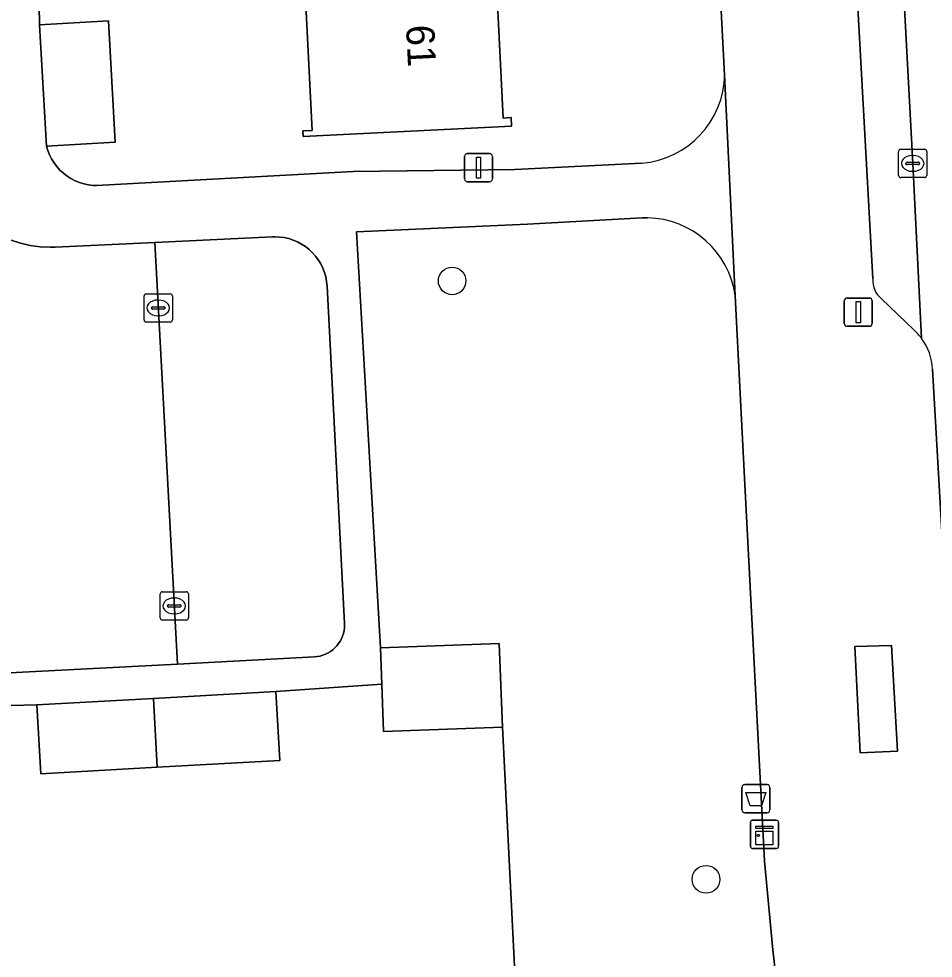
# Model space of a CAD drawing. Extents: x 161084 to 161928, y 385354 to 386522.
# Drawn here: x 161599.68 to 161632.1, y 385658.53 to 385691.82 of the extents above; entities that cross this region are included whole.
import ezdxf

# ---------------------------------------------------------------- set-up
doc = ezdxf.new("R2010")
doc.units = 0
for name, color, linetype in [('IMGEO_Afvalbak', 7, 'Continuous'), ('IMGEO_Boom', 7, 'Continuous'), ('IMGEO_Erf', 7, 'Continuous'), ('IMGEO_Fietspad_gesloten', 7, 'Continuous'), ('IMGEO_Groenvoorziening', 7, 'Continuous'), ('IMGEO_Kast', 7, 'Continuous'), ('IMGEO_Kolk', 7, 'Continuous'), ('IMGEO_Lichtmast', 7, 'Continuous'), ('IMGEO_Pand', 7, 'Continuous'), ('IMGEO_Pand_nummerreeks', 7, 'Continuous'), ('IMGEO_Parkeervlak_open', 7, 'Continuous'), ('IMGEO_Rijbaan_lokaal_open', 7, 'Continuous'), ('IMGEO_Voetpad_gesloten', 7, 'Continuous'), ('IMGEO_Voetpad_open', 7, 'Continuous')]:
    doc.layers.add(name, color=color, linetype=linetype)

msp = doc.modelspace()

# ---------------------------------------------------------------- linework, layer by layer
at = {"layer": 'IMGEO_Afvalbak'}
for p, q in [((161625.42, 385664.682), (161626.21, 385664.682)), ((161626.21, 385664.682), (161625.42, 385664.682)), ((161625.32, 385663.782), (161625.32, 385664.582)), ((161625.32, 385664.582), (161625.32, 385663.782)), ((161626.31, 385664.582), (161626.31, 385663.782)), ((161626.31, 385663.782), (161626.31, 385664.582)), ((161626.21, 385663.682), (161625.42, 385663.682)), ((161625.42, 385663.682), (161626.21, 385663.682))]:
    msp.add_line(p, q, dxfattribs=at)
msp.add_lwpolyline([(161625.463, 385664.396), (161626.167, 385664.396), (161626.018, 385663.926), (161625.612, 385663.926), (161625.463, 385664.396)], dxfattribs=at)
for centre, start, end in [((161625.42, 385664.582), 90, 180), ((161625.42, 385664.582), 90, 180), ((161626.21, 385664.582), 0, 90), ((161626.21, 385664.582), 360, 90), ((161625.42, 385663.782), 180, 270), ((161625.42, 385663.782), 180, 270), ((161626.21, 385663.782), 270, 0), ((161626.21, 385663.782), 270, 0)]:
    msp.add_arc(centre, 0.1, start, end, dxfattribs=at)
at = {"layer": 'IMGEO_Boom'}
for centre in [(161615.047, 385682.531), (161624.046, 385661.322)]:
    msp.add_circle(centre, 0.489, dxfattribs=at)
at = {"layer": 'IMGEO_Erf'}
for points in [[(161624.707, 385689.842), (161622.942, 385723.766)], [(161600.356, 385695.128), (161600.419, 385691.609), (161602.86, 385691.749), (161603.107, 385687.454), (161600.667, 385687.313), (161600.714, 385687.155), (161600.774, 385687.002), (161600.848, 385686.855), (161600.935, 385686.715), (161601.034, 385686.583), (161601.145, 385686.461), (161601.266, 385686.349), (161601.396, 385686.248), (161601.535, 385686.159), (161601.681, 385686.084), (161601.834, 385686.021), (161601.991, 385685.972), (161602.152, 385685.938), (161602.316, 385685.918), (161602.437, 385685.913), (161611.537, 385686.406), (161617.269, 385686.48), (161621.77, 385686.706)], [(161616.574, 385694.034), (161616.859, 385688.306), (161617.135, 385688.32), (161617.151, 385688.012), (161609.767, 385687.645), (161609.757, 385687.849), (161610.079, 385687.865), (161609.787, 385693.727)], [(161617.278, 385657.774), (161616.827, 385666.719), (161612.611, 385666.566), (161612.554, 385668.243), (161608.799, 385667.98), (161608.936, 385665.539), (161604.59, 385665.295), (161600.465, 385665.064), (161600.328, 385667.504), (161596.66, 385667.416), (161596.802, 385664.972), (161592.512, 385664.723), (161588.382, 385664.483), (161588.24, 385666.927), (161584.639, 385666.778), (161584.756, 385664.336), (161580.434, 385664.13), (161576.245, 385663.93), (161576.129, 385666.372), (161574.152, 385666.247), (161574.665, 385655.497)]]:
    msp.add_lwpolyline(points, dxfattribs=at)
msp.add_arc((161621.507, 385689.896), 3.201, 274.7157, 359.0379, dxfattribs=at)
at = {"layer": 'IMGEO_Fietspad_gesloten'}
for points in [[(161628.468, 385740.945), (161629.366, 385724.162), (161630.325, 385706.314), (161631.373, 385686.697), (161631.688, 385680.494)], [(161632.075, 385679.405), (161632.626, 385669.715), (161633.042, 385661.544), (161633.199, 385659.281)]]:
    msp.add_lwpolyline(points, dxfattribs=at)
msp.add_arc((161630.126, 385679.325), 1.951, 2.3354, 36.7921, dxfattribs=at)
at = {"layer": 'IMGEO_Groenvoorziening'}
for points in [[(161621.969, 385684.767), (161621.874, 385684.767), (161621.779, 385684.765), (161617.721, 385684.546), (161611.651, 385684.277), (161612.503, 385669.527), (161616.719, 385669.681), (161616.827, 385666.719), (161617.278, 385657.774), (161617.69, 385650.06), (161617.946, 385645.262), (161622.543, 385645.499), (161625.58, 385645.645)], [(161625.427, 385675.322), (161625.081, 385681.999)], [(161627.913, 385648.918), (161627.369, 385651.706), (161626.958, 385654.067), (161626.409, 385658.824), (161626.118, 385661.968), (161625.427, 385675.322)]]:
    msp.add_lwpolyline(points, dxfattribs=at)
msp.add_arc((161621.911, 385681.568), 3.199, 7.7401, 88.9562, dxfattribs=at)
at = {"layer": 'IMGEO_Kast'}
for p, q in [((161625.62, 385662.491), (161625.62, 385663.332)), ((161625.62, 385663.332), (161625.62, 385662.491)), ((161625.695, 385663.416), (161626.536, 385663.416)), ((161626.536, 385663.416), (161625.695, 385663.416)), ((161626.62, 385663.341), (161626.62, 385662.5)), ((161626.62, 385662.5), (161626.62, 385663.341)), ((161626.545, 385662.416), (161625.704, 385662.416)), ((161625.704, 385662.416), (161626.545, 385662.416))]:
    msp.add_line(p, q, dxfattribs=at)
for points in [[(161625.815, 385663.206), (161626.415, 385663.206), (161626.415, 385663.121), (161625.815, 385663.121), (161625.815, 385663.206)], [(161625.815, 385663.031), (161626.415, 385663.031), (161626.415, 385662.542), (161625.815, 385662.542), (161625.815, 385663.031)]]:
    msp.add_lwpolyline(points, dxfattribs=at)
msp.add_circle((161625.899, 385662.88), 0.0377, dxfattribs=at)
for centre, start, end in [((161625.698, 385663.338), 92.4484, 184.2845), ((161625.698, 385663.338), 92.4484, 184.2845), ((161626.542, 385663.338), 2.4484, 94.2845), ((161626.542, 385663.338), 2.4484, 94.2845), ((161625.698, 385662.494), 182.4484, 274.2845), ((161625.698, 385662.494), 182.4484, 274.2845), ((161626.542, 385662.494), 272.4484, 4.2845), ((161626.542, 385662.494), 272.4484, 4.2845)]:
    msp.add_arc(centre, 0.0779, start, end, dxfattribs=at)
at = {"layer": 'IMGEO_Kolk'}
for p, q in [((161630.872, 385686.271), (161630.872, 385687.123)), ((161630.947, 385687.197), (161631.799, 385687.197)), ((161631.36, 385686.977), (161631.385, 385686.977)), ((161631.873, 385687.123), (161631.873, 385686.271)), ((161631.131, 385686.691), (161631.131, 385686.703)), ((161631.569, 385686.654), (161631.171, 385686.654)), ((161631.174, 385686.74), (161631.572, 385686.74)), ((161631.615, 385686.703), (161631.615, 385686.691)), ((161631.383, 385686.417), (161631.358, 385686.417)), ((161631.799, 385686.197), (161630.947, 385686.197)), ((161604.127, 385681.148), (161604.127, 385682)), ((161604.202, 385682.074), (161605.054, 385682.074)), ((161605.128, 385682), (161605.128, 385681.148)), ((161604.615, 385681.854), (161604.64, 385681.854)), ((161604.386, 385681.568), (161604.386, 385681.58)), ((161604.824, 385681.531), (161604.426, 385681.531)), ((161604.429, 385681.617), (161604.827, 385681.617)), ((161604.638, 385681.294), (161604.613, 385681.294)), ((161604.87, 385681.58), (161604.87, 385681.568)), ((161605.054, 385681.074), (161604.202, 385681.074)), ((161604.696, 385670.587), (161604.696, 385671.439)), ((161604.771, 385671.513), (161605.623, 385671.513)), ((161605.697, 385671.439), (161605.697, 385670.587)), ((161604.955, 385671.007), (161604.955, 385671.019)), ((161605.393, 385670.97), (161604.995, 385670.97)), ((161604.998, 385671.056), (161605.396, 385671.056)), ((161605.184, 385671.293), (161605.209, 385671.293)), ((161605.439, 385671.019), (161605.439, 385671.007)), ((161605.207, 385670.733), (161605.182, 385670.733)), ((161605.623, 385670.513), (161604.771, 385670.513))]:
    msp.add_line(p, q, dxfattribs=at)
for points in [[(161630.872, 385686.271), (161630.872, 385687.123)], [(161630.947, 385687.197), (161631.799, 385687.197)], [(161631.873, 385687.123), (161631.873, 385686.271)], [(161631.799, 385686.197), (161630.947, 385686.197)], [(161604.127, 385681.148), (161604.127, 385682)], [(161604.202, 385682.074), (161605.054, 385682.074)], [(161605.128, 385682), (161605.128, 385681.148)], [(161605.054, 385681.074), (161604.202, 385681.074)], [(161604.696, 385670.587), (161604.696, 385671.439)], [(161604.771, 385671.513), (161605.623, 385671.513)], [(161605.697, 385671.439), (161605.697, 385670.587)], [(161605.623, 385670.513), (161604.771, 385670.513)]]:
    msp.add_lwpolyline(points, dxfattribs=at)
for centre, radius, start, end in [((161630.949, 385687.121), 0.0765, 91.552, 178.448), ((161630.949, 385687.121), 0.0765, 91.552, 178.448), ((161631.797, 385687.121), 0.0765, 1.552, 88.448), ((161631.797, 385687.121), 0.0765, 1.552, 88.448), ((161631.171, 385686.7), 0.0403, 85.8775, 175.7526), ((161631.168, 385686.69), 0.0366, 178.938, 274.7102), ((161631.572, 385686.697), 0.043, 264.8664, 352.4533), ((161631.576, 385686.702), 0.0386, 1.7309, 96.639), ((161630.949, 385686.273), 0.0765, 181.552, 268.448), ((161630.949, 385686.273), 0.0765, 181.552, 268.448), ((161631.797, 385686.273), 0.0765, 271.552, 358.448), ((161631.797, 385686.273), 0.0765, 271.552, 358.448), ((161604.204, 385681.998), 0.0765, 91.552, 178.448), ((161604.204, 385681.998), 0.0765, 91.552, 178.448), ((161605.052, 385681.998), 0.0765, 1.552, 88.448), ((161605.052, 385681.998), 0.0765, 1.552, 88.448), ((161604.426, 385681.577), 0.0403, 85.8775, 175.7526), ((161604.423, 385681.567), 0.0366, 178.938, 274.7102), ((161604.827, 385681.574), 0.043, 264.8664, 352.4533), ((161604.831, 385681.579), 0.0386, 1.7309, 96.639), ((161604.204, 385681.15), 0.0765, 181.552, 268.448), ((161604.204, 385681.15), 0.0765, 181.552, 268.448), ((161605.052, 385681.15), 0.0765, 271.552, 358.448), ((161605.052, 385681.15), 0.0765, 271.552, 358.448), ((161604.773, 385671.437), 0.0765, 91.552, 178.448), ((161604.773, 385671.437), 0.0765, 91.552, 178.448), ((161605.621, 385671.437), 0.0765, 1.552, 88.448), ((161605.621, 385671.437), 0.0765, 1.552, 88.448), ((161604.995, 385671.016), 0.0403, 85.8775, 175.7526), ((161604.992, 385671.006), 0.0366, 178.938, 274.7102), ((161605.396, 385671.013), 0.043, 264.8664, 352.4533), ((161605.4, 385671.018), 0.0386, 1.7309, 96.639), ((161604.773, 385670.589), 0.0765, 181.552, 268.448), ((161604.773, 385670.589), 0.0765, 181.552, 268.448), ((161605.621, 385670.589), 0.0765, 271.552, 358.448), ((161605.621, 385670.589), 0.0765, 271.552, 358.448)]:
    msp.add_arc(centre, radius, start, end, dxfattribs=at)
for centre, major_axis, ratio, start_param, end_param in [((161631.359, 385686.697), (-0.387, 0.002), 0.722429, 4.712389, 7.853982), ((161631.384, 385686.697), (-0.39, 0.002), 0.717154, 1.570796, 4.712389), ((161604.614, 385681.574), (-0.387, 0.002), 0.722429, 4.712389, 7.853982), ((161604.639, 385681.574), (-0.39, 0.002), 0.717154, 1.570796, 4.712389), ((161605.183, 385671.013), (-0.387, 0.002), 0.722429, 4.712389, 7.853982), ((161605.208, 385671.013), (-0.39, 0.002), 0.717154, 1.570796, 4.712389)]:
    msp.add_ellipse(centre, major_axis=major_axis, ratio=ratio, start_param=start_param, end_param=end_param, dxfattribs=at)
at = {"layer": 'IMGEO_Lichtmast'}
for p, q in [((161615.585, 385687.047), (161616.375, 385687.047)), ((161616.375, 385687.047), (161615.585, 385687.047)), ((161615.485, 385686.147), (161615.485, 385686.947)), ((161615.485, 385686.947), (161615.485, 385686.147)), ((161616.475, 385686.947), (161616.475, 385686.147)), ((161616.475, 385686.147), (161616.475, 385686.947)), ((161616.375, 385686.047), (161615.585, 385686.047)), ((161615.585, 385686.047), (161616.375, 385686.047)), ((161628.948, 385681.025), (161628.948, 385681.825)), ((161628.948, 385681.825), (161628.948, 385681.025)), ((161629.048, 385681.925), (161629.838, 385681.925)), ((161629.838, 385681.925), (161629.048, 385681.925)), ((161629.938, 385681.825), (161629.938, 385681.025)), ((161629.938, 385681.025), (161629.938, 385681.825)), ((161629.838, 385680.925), (161629.048, 385680.925)), ((161629.048, 385680.925), (161629.838, 385680.925))]:
    msp.add_line(p, q, dxfattribs=at)
for points in [[(161615.905, 385686.922), (161616.055, 385686.922), (161616.055, 385686.172), (161615.905, 385686.172), (161615.905, 385686.922)], [(161629.368, 385681.8), (161629.518, 385681.8), (161629.518, 385681.05), (161629.368, 385681.05), (161629.368, 385681.8)]]:
    msp.add_lwpolyline(points, dxfattribs=at)
for centre, start, end in [((161615.585, 385686.947), 90, 180), ((161615.585, 385686.947), 90, 180), ((161616.375, 385686.947), 0, 90), ((161616.375, 385686.947), 360, 90), ((161615.585, 385686.147), 180, 270), ((161615.585, 385686.147), 180, 270), ((161616.375, 385686.147), 270, 0), ((161616.375, 385686.147), 270, 0), ((161629.048, 385681.825), 90, 180), ((161629.048, 385681.825), 90, 180), ((161629.838, 385681.825), 0, 90), ((161629.838, 385681.825), 360, 90), ((161629.048, 385681.025), 180, 270), ((161629.048, 385681.025), 180, 270), ((161629.838, 385681.025), 270, 0), ((161629.838, 385681.025), 270, 0)]:
    msp.add_arc(centre, 0.1, start, end, dxfattribs=at)
at = {"layer": 'IMGEO_Pand'}
for points in [[(161609.49, 385693.853), (161609.497, 385693.713), (161609.787, 385693.727), (161610.079, 385687.865), (161609.757, 385687.849), (161609.767, 385687.645), (161617.151, 385688.012), (161617.135, 385688.32), (161616.859, 385688.306), (161616.574, 385694.034), (161616.835, 385694.047), (161616.827, 385694.219)], [(161600.667, 385687.313), (161603.107, 385687.454), (161602.86, 385691.749), (161600.419, 385691.609)], [(161616.719, 385669.681), (161612.503, 385669.527), (161612.554, 385668.243), (161612.611, 385666.566), (161616.827, 385666.719)], [(161604.46, 385667.736), (161604.59, 385665.295), (161608.936, 385665.539), (161608.799, 385667.98)], [(161600.328, 385667.504), (161600.465, 385665.064), (161604.59, 385665.295), (161604.46, 385667.736)]]:
    msp.add_lwpolyline(points, close=True, dxfattribs=at)
at = {"layer": 'IMGEO_Parkeervlak_open'}
for points in [[(161631.688, 385680.494), (161631.373, 385686.697), (161630.325, 385706.314), (161629.366, 385724.162), (161628.468, 385740.945)], [(161626.91, 385738.638), (161627.663, 385724.649), (161628.649, 385706.323), (161629.959, 385682.601)], [(161630.266, 385681.897), (161631.411, 385680.795)]]:
    msp.add_lwpolyline(points, dxfattribs=at)
msp.add_lwpolyline([(161605.307, 385668.948), (161610.164, 385669.208), (161610.265, 385669.218), (161610.364, 385669.237), (161610.461, 385669.265), (161610.555, 385669.301), (161610.646, 385669.346), (161610.732, 385669.398), (161610.814, 385669.458), (161610.889, 385669.525), (161610.958, 385669.599), (161611.021, 385669.678), (161611.076, 385669.763), (161611.123, 385669.852), (161611.163, 385669.945), (161611.193, 385670.041), (161611.215, 385670.14), (161611.228, 385670.24), (161611.232, 385670.341), (161611.231, 385670.393), (161610.611, 385682.345), (161610.595, 385682.509), (161610.565, 385682.672), (161610.52, 385682.83), (161610.461, 385682.985), (161610.388, 385683.133), (161610.303, 385683.274), (161610.205, 385683.407), (161610.096, 385683.531), (161609.976, 385683.644), (161609.847, 385683.747), (161609.709, 385683.837), (161609.563, 385683.915), (161609.411, 385683.979), (161609.254, 385684.03), (161609.093, 385684.066), (161608.929, 385684.088), (161608.764, 385684.095), (161608.68, 385684.093), (161604.502, 385683.896)], close=True, dxfattribs=at)
for centre, radius, start, end in [((161630.78, 385682.54), 0.823, 175.7513, 231.3708), ((161630.101, 385679.312), 1.979, 36.6902, 48.5544)]:
    msp.add_arc(centre, radius, start, end, dxfattribs=at)
at = {"layer": 'IMGEO_Rijbaan_lokaal_open'}
msp.add_lwpolyline([(161596.604, 385668.499), (161605.307, 385668.948), (161604.502, 385683.896), (161600.978, 385683.729), (161600.792, 385683.725), (161600.441, 385683.74), (161600.093, 385683.788), (161599.751, 385683.866), (161599.416, 385683.974)], dxfattribs=at)
at = {"layer": 'IMGEO_Voetpad_gesloten'}
msp.add_lwpolyline([(161630.626, 385669.61), (161629.32, 385669.58), (161629.516, 385665.806), (161630.834, 385665.869)], close=True, dxfattribs=at)
at = {"layer": 'IMGEO_Voetpad_open'}
for points in [[(161629.959, 385682.601), (161628.649, 385706.323), (161627.663, 385724.649)], [(161622.942, 385723.766), (161624.707, 385689.842), (161625.081, 385681.999), (161625.427, 385675.322), (161626.118, 385661.968), (161626.409, 385658.824), (161626.958, 385654.067), (161627.369, 385651.706), (161627.913, 385648.918), (161628.051, 385648.45), (161629.804, 385640.583), (161630.062, 385639.844), (161640.268, 385610.631), (161642.97, 385602.896), (161645.265, 385596.441), (161647.167, 385589.635), (161647.703, 385587.716)], [(161621.77, 385686.706), (161617.269, 385686.48), (161611.537, 385686.406), (161602.437, 385685.913), (161602.316, 385685.918), (161602.152, 385685.938), (161601.991, 385685.972), (161601.834, 385686.021), (161601.681, 385686.084), (161601.535, 385686.159), (161601.396, 385686.248), (161601.266, 385686.349), (161601.145, 385686.461), (161601.034, 385686.583), (161600.935, 385686.715), (161600.848, 385686.855), (161600.774, 385687.002), (161600.714, 385687.155), (161600.667, 385687.313), (161600.419, 385691.609), (161600.356, 385695.128)], [(161625.081, 385681.999), (161624.707, 385689.842)], [(161596.66, 385667.416), (161600.328, 385667.504), (161604.46, 385667.736), (161608.799, 385667.98), (161612.554, 385668.243), (161612.503, 385669.527), (161611.651, 385684.277), (161617.721, 385684.546), (161621.779, 385684.765), (161621.874, 385684.767), (161621.969, 385684.767)], [(161599.416, 385683.974), (161599.751, 385683.866), (161600.093, 385683.788), (161600.441, 385683.74), (161600.792, 385683.725), (161600.978, 385683.729), (161604.502, 385683.896), (161608.68, 385684.093), (161608.764, 385684.095), (161608.929, 385684.088), (161609.093, 385684.066), (161609.254, 385684.03), (161609.411, 385683.979), (161609.563, 385683.915), (161609.709, 385683.837), (161609.847, 385683.747), (161609.976, 385683.644), (161610.096, 385683.531), (161610.205, 385683.407), (161610.303, 385683.274), (161610.388, 385683.133), (161610.461, 385682.985), (161610.52, 385682.83), (161610.565, 385682.672), (161610.595, 385682.509), (161610.611, 385682.345), (161611.231, 385670.393), (161611.232, 385670.341), (161611.228, 385670.24), (161611.215, 385670.14), (161611.193, 385670.041), (161611.163, 385669.945), (161611.123, 385669.852), (161611.076, 385669.763), (161611.021, 385669.678), (161610.958, 385669.599), (161610.889, 385669.525), (161610.814, 385669.458), (161610.732, 385669.398), (161610.646, 385669.346), (161610.555, 385669.301), (161610.461, 385669.265), (161610.364, 385669.237), (161610.265, 385669.218), (161610.164, 385669.208), (161605.307, 385668.948), (161596.604, 385668.499)], [(161631.411, 385680.795), (161630.266, 385681.897)], [(161633.199, 385659.281), (161633.042, 385661.544), (161632.626, 385669.715), (161632.075, 385679.405)]]:
    msp.add_lwpolyline(points, dxfattribs=at)
msp.add_lwpolyline([(161630.626, 385669.61), (161630.834, 385665.869), (161629.516, 385665.806), (161629.32, 385669.58)], close=True, dxfattribs=at)
for centre, radius, start, end in [((161621.507, 385689.896), 3.201, 274.7157, 359.0379), ((161621.911, 385681.568), 3.199, 7.7401, 88.9562), ((161630.78, 385682.54), 0.823, 175.7513, 231.3708), ((161630.101, 385679.312), 1.979, 36.6902, 48.5544), ((161630.126, 385679.325), 1.951, 2.3354, 36.7921)]:
    msp.add_arc(centre, radius, start, end, dxfattribs=at)

# ---------------------------------------------------------------- texts
at = {"layer": 'IMGEO_Pand_nummerreeks'}
msp.add_text('61', height=1, rotation=272.8671, dxfattribs=at).set_placement((161613.41, 385691.585))

doc.saveas('drawing.dxf')
